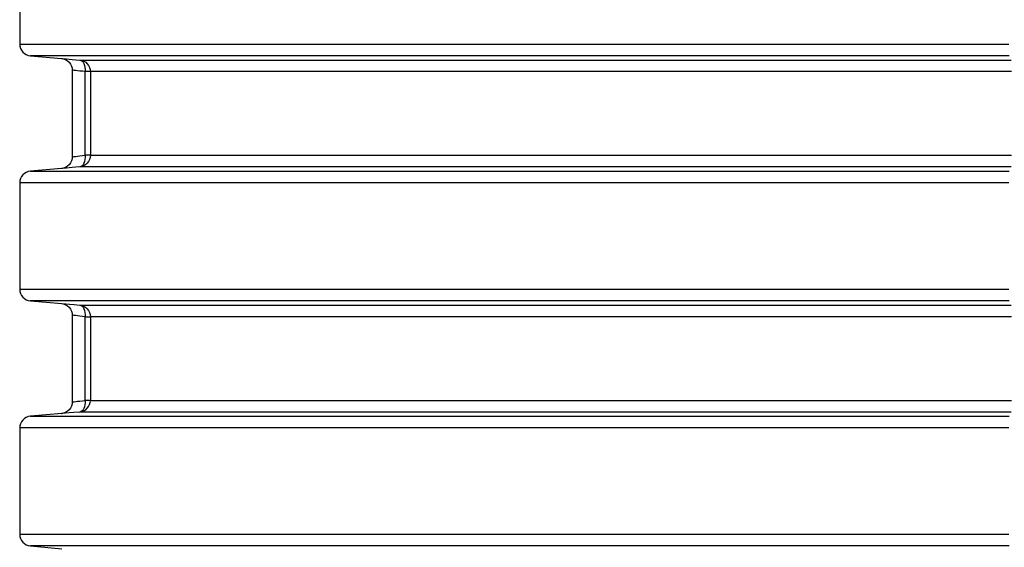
# Model space of a CAD drawing. Header units: millimetres. Extents: x 196 to 2027204, y -221452 to 153872.
# Tile 325 of 381: x 1216088 to 1216931, y -196380 to -195928. Entities that reach past the tile are written whole.
import ezdxf

# ---------------------------------------------------------------- set-up
doc = ezdxf.new("R2010")
doc.units = ezdxf.units.MM
doc.layers.add('00_Основной', color=163, linetype='Continuous', lineweight=40)

msp = doc.modelspace()

# ---------------------------------------------------------------- linework, layer by layer
at = {"layer": '00_Основной', "color": 252, "lineweight": 25, "ltscale": 10}
for p, q in [((1216087.71, -195857.67, 0.2), (1216087.71, -195948.84, 0.2)), ((1216096.84, -195958.8, 0.2), (1216123.58, -195961.14, 0.2)), ((1216123.58, -196055.36, 0.2), (1216096.84, -196057.71, 0.2)), ((1216087.71, -196067.67, 0.2), (1216087.71, -196158.84, 0.2)), ((1216096.84, -196168.8, 0.2), (1216123.72, -196171.16, 0.2)), ((1216123.72, -196265.35, 0.2), (1216096.84, -196267.71, 0.2)), ((1216087.71, -196277.67, 0.2), (1216087.71, -196368.84, 0.2)), ((1216096.84, -196378.8, 0.2), (1216123.72, -196381.16, 0.2))]:
    msp.add_line(p, q, dxfattribs=at)
at = {"layer": '00_Основной', "color": 252, "lineweight": 25, "ltscale": 10, "elevation": 0.2}
for points in [[(1216087.71, -195948.84), (1216087.88, -195950.69), (1216088.39, -195952.46), (1216089.22, -195954.13), (1216090.33, -195955.6), (1216091.7, -195956.84), (1216093.28, -195957.81), (1216095.02, -195958.48), (1216096.84, -195958.8)], [(1216087.71, -195948.84), (1216087.86, -195948.84), (1216088.61, -195948.84), (1216089.95, -195948.84), (1216091.89, -195948.84), (1216094.43, -195948.84), (1216097.56, -195948.84), (1216101.3, -195948.84), (1216105.62, -195948.84), (1216110.53, -195948.84), (1216116.03, -195948.84), (1216122.11, -195948.84), (1216128.76, -195948.84), (1216136, -195948.84), (1216143.8, -195948.84), (1216152.16, -195948.84), (1216161.07, -195948.84), (1216170.56, -195948.84), (1216180.56, -195948.84), (1216191.12, -195948.84), (1216202.21, -195948.84), (1216213.81, -195948.84), (1216225.93, -195948.84), (1216238.56, -195948.84), (1216251.68, -195948.84), (1216265.29, -195948.84), (1216279.38, -195948.84), (1216293.94, -195948.84), (1216308.96, -195948.84), (1216324.42, -195948.84), (1216340.33, -195948.84), (1216356.67, -195948.84), (1216373.42, -195948.84), (1216390.56, -195948.84), (1216408.1, -195948.84), (1216426.04, -195948.84), (1216444.33, -195948.84), (1216462.96, -195948.84), (1216481.96, -195948.84), (1216501.28, -195948.84), (1216520.92, -195948.84), (1216540.85, -195948.84), (1216561.08, -195948.84), (1216581.57, -195948.84), (1216602.33, -195948.84), (1216623.34, -195948.84), (1216644.58, -195948.84), (1216666.03, -195948.84), (1216687.68, -195948.84), (1216709.52, -195948.84), (1216731.53, -195948.84), (1216753.7, -195948.84), (1216776.02, -195948.84), (1216798.45, -195948.84), (1216820.99, -195948.84), (1216843.64, -195948.84), (1216866.36, -195948.84), (1216889.14, -195948.84), (1216911.97, -195948.84), (1216934.83, -195948.84)], [(1216935.07, -195958.8), (1216912.45, -195958.8), (1216889.86, -195958.8), (1216867.32, -195958.8), (1216844.83, -195958.8), (1216822.43, -195958.8), (1216800.12, -195958.8), (1216777.91, -195958.8), (1216755.84, -195958.8), (1216733.9, -195958.8), (1216712.13, -195958.8), (1216690.51, -195958.8), (1216669.09, -195958.8), (1216647.85, -195958.8), (1216626.84, -195958.8), (1216606.05, -195958.8), (1216585.52, -195958.8), (1216565.23, -195958.8), (1216545.22, -195958.8), (1216525.49, -195958.8), (1216506.06, -195958.8), (1216486.96, -195958.8), (1216468.16, -195958.8), (1216449.7, -195958.8), (1216431.61, -195958.8), (1216413.87, -195958.8), (1216396.5, -195958.8), (1216379.54, -195958.8), (1216362.96, -195958.8), (1216346.81, -195958.8), (1216331.07, -195958.8), (1216315.76, -195958.8), (1216300.9, -195958.8), (1216286.49, -195958.8), (1216272.55, -195958.8), (1216259.08, -195958.8), (1216246.09, -195958.8), (1216233.6, -195958.8), (1216221.61, -195958.8), (1216210.13, -195958.8), (1216199.16, -195958.8), (1216188.72, -195958.8), (1216178.81, -195958.8), (1216169.43, -195958.8), (1216160.61, -195958.8), (1216152.34, -195958.8), (1216144.62, -195958.8), (1216137.47, -195958.8), (1216130.88, -195958.8), (1216124.85, -195958.8), (1216119.42, -195958.8), (1216114.55, -195958.8), (1216110.27, -195958.8), (1216106.59, -195958.8), (1216103.48, -195958.8), (1216100.97, -195958.8), (1216099.06, -195958.8), (1216097.73, -195958.8), (1216096.99, -195958.8), (1216096.84, -195958.8)], [(1216123.58, -195961.14), (1216125.3, -195961.46), (1216127.01, -195962.08), (1216128.64, -195963.06), (1216130.09, -195964.35), (1216131.24, -195965.9), (1216132.08, -195967.61), (1216132.55, -195969.37), (1216132.71, -195971.11)], [(1216123.58, -195961.14), (1216123.58, -195961.14), (1216123.85, -195961.17), (1216124.64, -195961.23), (1216125.92, -195961.34), (1216127.7, -195961.5), (1216129.95, -195961.68), (1216132.63, -195961.9), (1216135.69, -195962.17), (1216139.1, -195962.46)], [(1216139.1, -195962.46), (1216140.11, -195962.46), (1216141.66, -195962.46), (1216143.73, -195962.46), (1216146.34, -195962.46), (1216149.49, -195962.46), (1216153.17, -195962.46), (1216157.36, -195962.46), (1216162.09, -195962.46), (1216167.34, -195962.46), (1216173.1, -195962.46), (1216179.38, -195962.46), (1216186.16, -195962.46), (1216193.46, -195962.46), (1216201.25, -195962.46), (1216209.55, -195962.46), (1216218.32, -195962.46), (1216227.58, -195962.46), (1216237.32, -195962.46), (1216247.53, -195962.46), (1216258.2, -195962.46), (1216269.33, -195962.46), (1216280.92, -195962.46), (1216292.96, -195962.46), (1216305.42, -195962.46), (1216318.3, -195962.46), (1216331.62, -195962.46), (1216345.34, -195962.46), (1216359.45, -195962.46), (1216373.97, -195962.46), (1216388.85, -195962.46), (1216404.12, -195962.46), (1216419.76, -195962.46), (1216435.73, -195962.46), (1216452.06, -195962.46), (1216468.71, -195962.46), (1216485.69, -195962.46), (1216502.97, -195962.46), (1216520.55, -195962.46), (1216538.42, -195962.46), (1216556.57, -195962.46), (1216574.97, -195962.46), (1216593.62, -195962.46), (1216612.52, -195962.46), (1216631.64, -195962.46), (1216650.97, -195962.46), (1216670.5, -195962.46), (1216690.22, -195962.46), (1216710.12, -195962.46), (1216730.17, -195962.46), (1216750.38, -195962.46), (1216770.73, -195962.46), (1216791.19, -195962.46), (1216811.76, -195962.46), (1216832.44, -195962.46), (1216853.2, -195962.46), (1216874.01, -195962.46), (1216894.89, -195962.46), (1216915.8, -195962.46), (1216936.75, -195962.46)], [(1216139.1, -195962.46), (1216140.92, -195962.8), (1216142.65, -195963.46), (1216144.22, -195964.42), (1216145.59, -195965.66), (1216146.71, -195967.14), (1216147.54, -195968.79), (1216148.05, -195970.57), (1216148.22, -195972.42)], [(1216139.1, -195962.46), (1216140.12, -195962.74), (1216141.09, -195963.36), (1216141.94, -195964.3), (1216142.67, -195965.55), (1216143.22, -195967.04), (1216143.62, -195968.72), (1216143.8, -195970.54), (1216143.79, -195972.42)], [(1216132.71, -195971.11), (1216132.71, -196008.26), (1216132.71, -196045.4)], [(1216143.79, -195972.42), (1216141.36, -195972.14), (1216139.17, -195971.87), (1216137.27, -195971.64), (1216135.66, -195971.46), (1216134.39, -195971.3), (1216133.46, -195971.19), (1216132.91, -195971.14), (1216132.71, -195971.11), (1216132.71, -195971.11)], [(1216148.22, -195972.42), (1216148.11, -195972.42), (1216147.87, -195972.42), (1216147.47, -195972.42), (1216146.96, -195972.42), (1216146.33, -195972.42), (1216145.58, -195972.42), (1216144.73, -195972.42), (1216143.79, -195972.42)], [(1216143.79, -196044.09), (1216143.79, -196003.96), (1216143.79, -195972.42)], [(1216936.99, -195972.42), (1216916.27, -195972.42), (1216895.58, -195972.42), (1216874.94, -195972.42), (1216854.35, -195972.42), (1216833.83, -195972.42), (1216813.4, -195972.42), (1216793.05, -195972.42), (1216772.82, -195972.42), (1216752.7, -195972.42), (1216732.71, -195972.42), (1216712.87, -195972.42), (1216693.2, -195972.42), (1216673.7, -195972.42), (1216654.39, -195972.42), (1216635.26, -195972.42), (1216616.35, -195972.42), (1216597.67, -195972.42), (1216579.23, -195972.42), (1216561.02, -195972.42), (1216543.09, -195972.42), (1216525.42, -195972.42), (1216508.04, -195972.42), (1216490.95, -195972.42), (1216474.16, -195972.42), (1216457.69, -195972.42), (1216441.56, -195972.42), (1216425.76, -195972.42), (1216410.29, -195972.42), (1216395.2, -195972.42), (1216380.47, -195972.42), (1216366.12, -195972.42), (1216352.15, -195972.42), (1216338.59, -195972.42), (1216325.43, -195972.42), (1216312.68, -195972.42), (1216300.37, -195972.42), (1216288.47, -195972.42), (1216277.01, -195972.42), (1216266.01, -195972.42), (1216255.45, -195972.42), (1216245.34, -195972.42), (1216235.71, -195972.42), (1216226.55, -195972.42), (1216217.87, -195972.42), (1216209.68, -195972.42), (1216201.98, -195972.42), (1216194.77, -195972.42), (1216188.05, -195972.42), (1216181.84, -195972.42), (1216176.15, -195972.42), (1216170.97, -195972.42), (1216166.28, -195972.42), (1216162.13, -195972.42), (1216158.51, -195972.42), (1216155.39, -195972.42), (1216152.81, -195972.42), (1216150.75, -195972.42), (1216149.22, -195972.42), (1216148.22, -195972.42)], [(1216148.22, -195972.42), (1216148.22, -196012.55), (1216148.22, -196044.09)], [(1216132.71, -196045.4), (1216132.89, -196045.39), (1216133.46, -196045.32), (1216134.38, -196045.2), (1216135.65, -196045.06), (1216137.27, -196044.86), (1216139.17, -196044.64), (1216141.36, -196044.38), (1216143.79, -196044.09)], [(1216148.22, -196044.09), (1216148.05, -196045.94), (1216147.54, -196047.72), (1216146.71, -196049.38), (1216145.59, -196050.85), (1216144.22, -196052.09), (1216142.65, -196053.06), (1216140.92, -196053.73), (1216139.1, -196054.05)], [(1216143.79, -196044.09), (1216143.8, -196045.98), (1216143.62, -196047.79), (1216143.22, -196049.48), (1216142.67, -196050.96), (1216141.94, -196052.2), (1216141.09, -196053.16), (1216140.12, -196053.78), (1216139.1, -196054.05)], [(1216148.22, -196044.09), (1216148.11, -196044.09), (1216147.87, -196044.09), (1216147.47, -196044.09), (1216146.96, -196044.09), (1216146.33, -196044.09), (1216145.58, -196044.09), (1216144.73, -196044.09), (1216143.79, -196044.09)], [(1216148.22, -196044.09), (1216149.22, -196044.09), (1216150.75, -196044.09), (1216152.81, -196044.09), (1216155.39, -196044.09), (1216158.51, -196044.09), (1216162.13, -196044.09), (1216166.29, -196044.09), (1216170.97, -196044.09), (1216176.15, -196044.09), (1216181.84, -196044.09), (1216188.05, -196044.09), (1216194.77, -196044.09), (1216201.98, -196044.09), (1216209.68, -196044.09), (1216217.87, -196044.09), (1216226.55, -196044.09), (1216235.71, -196044.09), (1216245.34, -196044.09), (1216255.45, -196044.09), (1216266.01, -196044.09), (1216277.01, -196044.09), (1216288.47, -196044.09), (1216300.37, -196044.09), (1216312.68, -196044.09), (1216325.43, -196044.09), (1216338.59, -196044.09), (1216352.15, -196044.09), (1216366.12, -196044.09), (1216380.47, -196044.09), (1216395.2, -196044.09), (1216410.29, -196044.09), (1216425.76, -196044.09), (1216441.56, -196044.09), (1216457.69, -196044.09), (1216474.16, -196044.09), (1216490.95, -196044.09), (1216508.04, -196044.09), (1216525.42, -196044.09), (1216543.09, -196044.09), (1216561.02, -196044.09), (1216579.23, -196044.09), (1216597.67, -196044.09), (1216616.35, -196044.09), (1216635.26, -196044.09), (1216654.39, -196044.09), (1216673.7, -196044.09), (1216693.2, -196044.09), (1216712.87, -196044.09), (1216732.71, -196044.09), (1216752.7, -196044.09), (1216772.82, -196044.09), (1216793.05, -196044.09), (1216813.4, -196044.09), (1216833.83, -196044.09), (1216854.35, -196044.09), (1216874.94, -196044.09), (1216895.58, -196044.09), (1216916.27, -196044.09), (1216936.99, -196044.09)], [(1216132.71, -196045.4), (1216132.55, -196047.14), (1216132.08, -196048.9), (1216131.24, -196050.61), (1216130.09, -196052.16), (1216128.64, -196053.46), (1216127.01, -196054.43), (1216125.3, -196055.07), (1216123.58, -196055.36)], [(1216096.84, -196057.71), (1216095.02, -196058.04), (1216093.28, -196058.69), (1216091.7, -196059.67), (1216090.33, -196060.91), (1216089.22, -196062.39), (1216088.39, -196064.04), (1216087.88, -196065.82), (1216087.71, -196067.67)], [(1216096.84, -196057.71), (1216097.14, -196057.71), (1216098.01, -196057.71), (1216099.49, -196057.71), (1216101.55, -196057.71), (1216104.21, -196057.71), (1216107.44, -196057.71), (1216111.25, -196057.71), (1216115.65, -196057.71), (1216120.63, -196057.71), (1216126.18, -196057.71), (1216132.29, -196057.71), (1216138.98, -196057.71), (1216146.21, -196057.71), (1216154.02, -196057.71), (1216162.37, -196057.71), (1216171.26, -196057.71), (1216180.7, -196057.71), (1216190.67, -196057.71), (1216201.16, -196057.71), (1216212.17, -196057.71), (1216223.7, -196057.71), (1216235.72, -196057.71), (1216248.24, -196057.71), (1216261.25, -196057.71), (1216274.74, -196057.71), (1216288.68, -196057.71), (1216303.1, -196057.71), (1216317.96, -196057.71), (1216333.26, -196057.71), (1216348.98, -196057.71), (1216365.12, -196057.71), (1216381.67, -196057.71), (1216398.62, -196057.71), (1216415.95, -196057.71), (1216433.65, -196057.71), (1216451.71, -196057.71), (1216470.11, -196057.71), (1216488.84, -196057.71), (1216507.91, -196057.71), (1216527.27, -196057.71), (1216546.94, -196057.71), (1216566.88, -196057.71), (1216587.09, -196057.71), (1216607.56, -196057.71), (1216628.27, -196057.71), (1216649.2, -196057.71), (1216670.34, -196057.71), (1216691.68, -196057.71), (1216713.21, -196057.71), (1216734.9, -196057.71), (1216756.75, -196057.71), (1216778.73, -196057.71), (1216800.83, -196057.71), (1216823.04, -196057.71), (1216845.35, -196057.71), (1216867.73, -196057.71), (1216890.16, -196057.71), (1216912.66, -196057.71), (1216935.18, -196057.71)], [(1216139.1, -196054.05), (1216135.69, -196054.35), (1216132.61, -196054.6), (1216129.95, -196054.83), (1216127.7, -196055.02), (1216125.92, -196055.17), (1216124.63, -196055.28), (1216123.85, -196055.35), (1216123.58, -196055.36)], [(1216936.75, -196054.05), (1216915.8, -196054.05), (1216894.89, -196054.05), (1216874.01, -196054.05), (1216853.2, -196054.05), (1216832.44, -196054.05), (1216811.76, -196054.05), (1216791.19, -196054.05), (1216770.73, -196054.05), (1216750.38, -196054.05), (1216730.17, -196054.05), (1216710.12, -196054.05), (1216690.22, -196054.05), (1216670.5, -196054.05), (1216650.97, -196054.05), (1216631.64, -196054.05), (1216612.52, -196054.05), (1216593.62, -196054.05), (1216574.97, -196054.05), (1216556.57, -196054.05), (1216538.42, -196054.05), (1216520.55, -196054.05), (1216502.97, -196054.05), (1216485.69, -196054.05), (1216468.71, -196054.05), (1216452.06, -196054.05), (1216435.73, -196054.05), (1216419.76, -196054.05), (1216404.12, -196054.05), (1216388.85, -196054.05), (1216373.97, -196054.05), (1216359.45, -196054.05), (1216345.34, -196054.05), (1216331.62, -196054.05), (1216318.3, -196054.05), (1216305.42, -196054.05), (1216292.96, -196054.05), (1216280.92, -196054.05), (1216269.33, -196054.05), (1216258.2, -196054.05), (1216247.53, -196054.05), (1216237.32, -196054.05), (1216227.58, -196054.05), (1216218.32, -196054.05), (1216209.55, -196054.05), (1216201.25, -196054.05), (1216193.46, -196054.05), (1216186.16, -196054.05), (1216179.38, -196054.05), (1216173.1, -196054.05), (1216167.34, -196054.05), (1216162.09, -196054.05), (1216157.36, -196054.05), (1216153.17, -196054.05), (1216149.49, -196054.05), (1216146.34, -196054.05), (1216143.73, -196054.05), (1216141.66, -196054.05), (1216140.11, -196054.05), (1216139.1, -196054.05)], [(1216934.94, -196067.67), (1216912.18, -196067.67), (1216889.45, -196067.67), (1216866.77, -196067.67), (1216844.15, -196067.67), (1216821.61, -196067.67), (1216799.17, -196067.67), (1216776.83, -196067.67), (1216754.61, -196067.67), (1216732.53, -196067.67), (1216710.62, -196067.67), (1216688.87, -196067.67), (1216667.3, -196067.67), (1216645.93, -196067.67), (1216624.78, -196067.67), (1216603.85, -196067.67), (1216583.17, -196067.67), (1216562.73, -196067.67), (1216542.58, -196067.67), (1216522.71, -196067.67), (1216503.14, -196067.67), (1216483.88, -196067.67), (1216464.94, -196067.67), (1216446.33, -196067.67), (1216428.09, -196067.67), (1216410.21, -196067.67), (1216392.69, -196067.67), (1216375.56, -196067.67), (1216358.84, -196067.67), (1216342.53, -196067.67), (1216326.64, -196067.67), (1216311.17, -196067.67), (1216296.16, -196067.67), (1216281.6, -196067.67), (1216267.5, -196067.67), (1216253.87, -196067.67), (1216240.72, -196067.67), (1216228.07, -196067.67), (1216215.91, -196067.67), (1216204.27, -196067.67), (1216193.13, -196067.67), (1216182.54, -196067.67), (1216172.46, -196067.67), (1216162.92, -196067.67), (1216153.93, -196067.67), (1216145.49, -196067.67), (1216137.61, -196067.67), (1216130.3, -196067.67), (1216123.54, -196067.67), (1216117.36, -196067.67), (1216111.74, -196067.67), (1216106.72, -196067.67), (1216102.27, -196067.67), (1216098.42, -196067.67), (1216095.14, -196067.67), (1216092.48, -196067.67), (1216090.39, -196067.67), (1216088.9, -196067.67), (1216088, -196067.67), (1216087.71, -196067.67)], [(1216087.71, -196158.84), (1216087.88, -196160.69), (1216088.39, -196162.47), (1216089.22, -196164.12), (1216090.33, -196165.6), (1216091.7, -196166.84), (1216093.28, -196167.82), (1216095.02, -196168.48), (1216096.84, -196168.8)], [(1216087.71, -196158.84), (1216088, -196158.84), (1216088.9, -196158.84), (1216090.39, -196158.84), (1216092.48, -196158.84), (1216095.14, -196158.84), (1216098.42, -196158.84), (1216102.27, -196158.84), (1216106.72, -196158.84), (1216111.74, -196158.84), (1216117.36, -196158.84), (1216123.54, -196158.84), (1216130.3, -196158.84), (1216137.61, -196158.84), (1216145.49, -196158.84), (1216153.93, -196158.84), (1216162.92, -196158.84), (1216172.46, -196158.84), (1216182.54, -196158.84), (1216193.13, -196158.84), (1216204.27, -196158.84), (1216215.91, -196158.84), (1216228.07, -196158.84), (1216240.72, -196158.84), (1216253.87, -196158.84), (1216267.5, -196158.84), (1216281.6, -196158.84), (1216296.16, -196158.84), (1216311.17, -196158.84), (1216326.64, -196158.84), (1216342.53, -196158.84), (1216358.84, -196158.84), (1216375.56, -196158.84), (1216392.69, -196158.84), (1216410.21, -196158.84), (1216428.09, -196158.84), (1216446.33, -196158.84), (1216464.94, -196158.84), (1216483.88, -196158.84), (1216503.14, -196158.84), (1216522.71, -196158.84), (1216542.58, -196158.84), (1216562.73, -196158.84), (1216583.17, -196158.84), (1216603.85, -196158.84), (1216624.78, -196158.84), (1216645.93, -196158.84), (1216667.3, -196158.84), (1216688.87, -196158.84), (1216710.62, -196158.84), (1216732.53, -196158.84), (1216754.61, -196158.84), (1216776.83, -196158.84), (1216799.17, -196158.84), (1216821.61, -196158.84), (1216844.15, -196158.84), (1216866.77, -196158.84), (1216889.45, -196158.84), (1216912.18, -196158.84), (1216934.94, -196158.84)], [(1216935.18, -196168.8), (1216912.66, -196168.8), (1216890.16, -196168.8), (1216867.73, -196168.8), (1216845.35, -196168.8), (1216823.04, -196168.8), (1216800.83, -196168.8), (1216778.73, -196168.8), (1216756.75, -196168.8), (1216734.9, -196168.8), (1216713.21, -196168.8), (1216691.68, -196168.8), (1216670.34, -196168.8), (1216649.2, -196168.8), (1216628.27, -196168.8), (1216607.56, -196168.8), (1216587.09, -196168.8), (1216566.88, -196168.8), (1216546.94, -196168.8), (1216527.27, -196168.8), (1216507.91, -196168.8), (1216488.84, -196168.8), (1216470.11, -196168.8), (1216451.71, -196168.8), (1216433.65, -196168.8), (1216415.95, -196168.8), (1216398.62, -196168.8), (1216381.67, -196168.8), (1216365.12, -196168.8), (1216348.98, -196168.8), (1216333.26, -196168.8), (1216317.96, -196168.8), (1216303.1, -196168.8), (1216288.68, -196168.8), (1216274.74, -196168.8), (1216261.25, -196168.8), (1216248.24, -196168.8), (1216235.72, -196168.8), (1216223.7, -196168.8), (1216212.17, -196168.8), (1216201.16, -196168.8), (1216190.67, -196168.8), (1216180.7, -196168.8), (1216171.26, -196168.8), (1216162.37, -196168.8), (1216154.02, -196168.8), (1216146.21, -196168.8), (1216138.98, -196168.8), (1216132.29, -196168.8), (1216126.18, -196168.8), (1216120.63, -196168.8), (1216115.65, -196168.8), (1216111.25, -196168.8), (1216107.44, -196168.8), (1216104.21, -196168.8), (1216101.55, -196168.8), (1216099.49, -196168.8), (1216098.01, -196168.8), (1216097.14, -196168.8), (1216096.84, -196168.8)], [(1216123.58, -196171.14), (1216125.29, -196171.44), (1216127.01, -196172.08), (1216128.64, -196173.06), (1216130.09, -196174.35), (1216131.24, -196175.9), (1216132.08, -196177.61), (1216132.55, -196179.37), (1216132.71, -196181.11)], [(1216123.72, -196171.16), (1216123.82, -196171.17), (1216125.05, -196171.27), (1216127.26, -196171.46), (1216130.41, -196171.72), (1216134.38, -196172.06), (1216139.1, -196172.46)], [(1216139.1, -196172.46), (1216140.11, -196172.46), (1216141.66, -196172.46), (1216143.73, -196172.46), (1216146.34, -196172.46), (1216149.49, -196172.46), (1216153.17, -196172.46), (1216157.36, -196172.46), (1216162.09, -196172.46), (1216167.34, -196172.46), (1216173.1, -196172.46), (1216179.38, -196172.46), (1216186.16, -196172.46), (1216193.46, -196172.46), (1216201.25, -196172.46), (1216209.55, -196172.46), (1216218.32, -196172.46), (1216227.58, -196172.46), (1216237.32, -196172.46), (1216247.53, -196172.46), (1216258.2, -196172.46), (1216269.33, -196172.46), (1216280.92, -196172.46), (1216292.96, -196172.46), (1216305.42, -196172.46), (1216318.3, -196172.46), (1216331.62, -196172.46), (1216345.34, -196172.46), (1216359.45, -196172.46), (1216373.97, -196172.46), (1216388.85, -196172.46), (1216404.12, -196172.46), (1216419.76, -196172.46), (1216435.73, -196172.46), (1216452.06, -196172.46), (1216468.71, -196172.46), (1216485.69, -196172.46), (1216502.97, -196172.46), (1216520.55, -196172.46), (1216538.42, -196172.46), (1216556.57, -196172.46), (1216574.97, -196172.46), (1216593.62, -196172.46), (1216612.52, -196172.46), (1216631.64, -196172.46), (1216650.97, -196172.46), (1216670.5, -196172.46), (1216690.22, -196172.46), (1216710.12, -196172.46), (1216730.17, -196172.46), (1216750.38, -196172.46), (1216770.73, -196172.46), (1216791.19, -196172.46), (1216811.76, -196172.46), (1216832.44, -196172.46), (1216853.2, -196172.46), (1216874.01, -196172.46), (1216894.89, -196172.46), (1216915.8, -196172.46), (1216936.75, -196172.46)], [(1216139.1, -196172.46), (1216140.92, -196172.8), (1216142.65, -196173.44), (1216144.22, -196174.42), (1216145.59, -196175.66), (1216146.71, -196177.14), (1216147.54, -196178.79), (1216148.05, -196180.57), (1216148.22, -196182.42)], [(1216139.1, -196172.46), (1216140.12, -196172.74), (1216141.09, -196173.36), (1216141.94, -196174.31), (1216142.67, -196175.55), (1216143.22, -196177.04), (1216143.62, -196178.72), (1216143.8, -196180.54), (1216143.79, -196182.42)], [(1216132.71, -196181.11), (1216132.71, -196218.26), (1216132.71, -196255.4)], [(1216143.79, -196182.42), (1216141.36, -196182.12), (1216139.17, -196181.87), (1216137.27, -196181.64), (1216135.66, -196181.46), (1216134.38, -196181.3), (1216133.46, -196181.19), (1216132.89, -196181.14), (1216132.71, -196181.11), (1216132.71, -196181.11)], [(1216143.79, -196182.42), (1216144.73, -196182.42), (1216145.58, -196182.42), (1216146.33, -196182.42), (1216146.96, -196182.42), (1216147.47, -196182.42), (1216147.87, -196182.42), (1216148.11, -196182.42), (1216148.22, -196182.42)], [(1216143.79, -196254.09), (1216143.79, -196213.96), (1216143.79, -196182.42)], [(1216936.99, -196182.42), (1216916.27, -196182.42), (1216895.58, -196182.42), (1216874.94, -196182.42), (1216854.35, -196182.42), (1216833.83, -196182.42), (1216813.4, -196182.42), (1216793.05, -196182.42), (1216772.82, -196182.42), (1216752.7, -196182.42), (1216732.71, -196182.42), (1216712.87, -196182.42), (1216693.2, -196182.42), (1216673.7, -196182.42), (1216654.39, -196182.42), (1216635.26, -196182.42), (1216616.35, -196182.42), (1216597.67, -196182.42), (1216579.23, -196182.42), (1216561.02, -196182.42), (1216543.09, -196182.42), (1216525.42, -196182.42), (1216508.04, -196182.42), (1216490.95, -196182.42), (1216474.16, -196182.42), (1216457.69, -196182.42), (1216441.56, -196182.42), (1216425.76, -196182.42), (1216410.29, -196182.42), (1216395.2, -196182.42), (1216380.47, -196182.42), (1216366.12, -196182.42), (1216352.15, -196182.42), (1216338.59, -196182.42), (1216325.43, -196182.42), (1216312.68, -196182.42), (1216300.37, -196182.42), (1216288.47, -196182.42), (1216277.01, -196182.42), (1216266.01, -196182.42), (1216255.45, -196182.42), (1216245.34, -196182.42), (1216235.71, -196182.42), (1216226.55, -196182.42), (1216217.87, -196182.42), (1216209.68, -196182.42), (1216201.98, -196182.42), (1216194.77, -196182.42), (1216188.05, -196182.42), (1216181.84, -196182.42), (1216176.15, -196182.42), (1216170.97, -196182.42), (1216166.29, -196182.42), (1216162.13, -196182.42), (1216158.51, -196182.42), (1216155.39, -196182.42), (1216152.81, -196182.42), (1216150.75, -196182.42), (1216149.22, -196182.42), (1216148.22, -196182.42)], [(1216148.22, -196182.42), (1216148.22, -196222.55), (1216148.22, -196254.09)], [(1216132.71, -196255.4), (1216132.89, -196255.39), (1216133.46, -196255.32), (1216134.38, -196255.2), (1216135.66, -196255.06), (1216137.27, -196254.87), (1216139.17, -196254.64), (1216141.36, -196254.39), (1216143.79, -196254.09)], [(1216139.1, -196264.05), (1216140.92, -196263.73), (1216142.65, -196263.06), (1216144.22, -196262.09), (1216145.59, -196260.85), (1216146.71, -196259.37), (1216147.54, -196257.72), (1216148.05, -196255.94), (1216148.22, -196254.09)], [(1216143.79, -196254.09), (1216143.8, -196255.98), (1216143.62, -196257.79), (1216143.22, -196259.48), (1216142.67, -196260.96), (1216141.94, -196262.2), (1216141.09, -196263.15), (1216140.12, -196263.78), (1216139.1, -196264.05)], [(1216148.22, -196254.09), (1216148.11, -196254.09), (1216147.87, -196254.09), (1216147.47, -196254.09), (1216146.96, -196254.09), (1216146.33, -196254.09), (1216145.58, -196254.09), (1216144.73, -196254.09), (1216143.79, -196254.09)], [(1216148.22, -196254.09), (1216149.22, -196254.09), (1216150.75, -196254.09), (1216152.81, -196254.09), (1216155.39, -196254.09), (1216158.51, -196254.09), (1216162.13, -196254.09), (1216166.29, -196254.09), (1216170.97, -196254.09), (1216176.15, -196254.09), (1216181.84, -196254.09), (1216188.05, -196254.09), (1216194.77, -196254.09), (1216201.98, -196254.09), (1216209.68, -196254.09), (1216217.87, -196254.09), (1216226.55, -196254.09), (1216235.71, -196254.09), (1216245.34, -196254.09), (1216255.45, -196254.09), (1216266.01, -196254.09), (1216277.01, -196254.09), (1216288.47, -196254.09), (1216300.37, -196254.09), (1216312.68, -196254.09), (1216325.43, -196254.09), (1216338.59, -196254.09), (1216352.15, -196254.09), (1216366.12, -196254.09), (1216380.47, -196254.09), (1216395.2, -196254.09), (1216410.29, -196254.09), (1216425.76, -196254.09), (1216441.56, -196254.09), (1216457.69, -196254.09), (1216474.16, -196254.09), (1216490.95, -196254.09), (1216508.04, -196254.09), (1216525.42, -196254.09), (1216543.09, -196254.09), (1216561.02, -196254.09), (1216579.23, -196254.09), (1216597.67, -196254.09), (1216616.35, -196254.09), (1216635.26, -196254.09), (1216654.39, -196254.09), (1216673.7, -196254.09), (1216693.2, -196254.09), (1216712.87, -196254.09), (1216732.71, -196254.09), (1216752.7, -196254.09), (1216772.82, -196254.09), (1216793.05, -196254.09), (1216813.4, -196254.09), (1216833.83, -196254.09), (1216854.35, -196254.09), (1216874.94, -196254.09), (1216895.58, -196254.09), (1216916.27, -196254.09), (1216936.99, -196254.09)], [(1216132.71, -196255.4), (1216132.55, -196257.14), (1216132.08, -196258.9), (1216131.24, -196260.61), (1216130.09, -196262.16), (1216128.64, -196263.46), (1216127.01, -196264.43), (1216125.29, -196265.07), (1216123.58, -196265.36)], [(1216096.84, -196267.71), (1216095.02, -196268.03), (1216093.28, -196268.7), (1216091.7, -196269.67), (1216090.33, -196270.91), (1216089.22, -196272.39), (1216088.39, -196274.04), (1216087.88, -196275.82), (1216087.71, -196277.67)], [(1216096.84, -196267.71), (1216097.14, -196267.71), (1216098.01, -196267.71), (1216099.49, -196267.71), (1216101.55, -196267.71), (1216104.21, -196267.71), (1216107.44, -196267.71), (1216111.25, -196267.71), (1216115.65, -196267.71), (1216120.63, -196267.71), (1216126.18, -196267.71), (1216132.29, -196267.71), (1216138.98, -196267.71), (1216146.21, -196267.71), (1216154.02, -196267.71), (1216162.37, -196267.71), (1216171.26, -196267.71), (1216180.7, -196267.71), (1216190.67, -196267.71), (1216201.16, -196267.71), (1216212.17, -196267.71), (1216223.7, -196267.71), (1216235.72, -196267.71), (1216248.24, -196267.71), (1216261.25, -196267.71), (1216274.74, -196267.71), (1216288.68, -196267.71), (1216303.1, -196267.71), (1216317.96, -196267.71), (1216333.26, -196267.71), (1216348.98, -196267.71), (1216365.12, -196267.71), (1216381.67, -196267.71), (1216398.62, -196267.71), (1216415.95, -196267.71), (1216433.65, -196267.71), (1216451.71, -196267.71), (1216470.11, -196267.71), (1216488.84, -196267.71), (1216507.91, -196267.71), (1216527.27, -196267.71), (1216546.94, -196267.71), (1216566.88, -196267.71), (1216587.09, -196267.71), (1216607.56, -196267.71), (1216628.27, -196267.71), (1216649.2, -196267.71), (1216670.34, -196267.71), (1216691.68, -196267.71), (1216713.21, -196267.71), (1216734.9, -196267.71), (1216756.75, -196267.71), (1216778.73, -196267.71), (1216800.83, -196267.71), (1216823.04, -196267.71), (1216845.35, -196267.71), (1216867.73, -196267.71), (1216890.16, -196267.71), (1216912.66, -196267.71), (1216935.18, -196267.71)], [(1216139.1, -196264.05), (1216134.11, -196264.48), (1216129.97, -196264.83), (1216126.78, -196265.1), (1216124.65, -196265.28), (1216123.65, -196265.36), (1216123.72, -196265.35)], [(1216936.75, -196264.05), (1216915.8, -196264.05), (1216894.89, -196264.05), (1216874.01, -196264.05), (1216853.2, -196264.05), (1216832.44, -196264.05), (1216811.76, -196264.05), (1216791.19, -196264.05), (1216770.73, -196264.05), (1216750.38, -196264.05), (1216730.17, -196264.05), (1216710.12, -196264.05), (1216690.22, -196264.05), (1216670.5, -196264.05), (1216650.97, -196264.05), (1216631.64, -196264.05), (1216612.52, -196264.05), (1216593.62, -196264.05), (1216574.97, -196264.05), (1216556.57, -196264.05), (1216538.42, -196264.05), (1216520.55, -196264.05), (1216502.97, -196264.05), (1216485.69, -196264.05), (1216468.71, -196264.05), (1216452.06, -196264.05), (1216435.73, -196264.05), (1216419.76, -196264.05), (1216404.12, -196264.05), (1216388.85, -196264.05), (1216373.97, -196264.05), (1216359.45, -196264.05), (1216345.34, -196264.05), (1216331.62, -196264.05), (1216318.3, -196264.05), (1216305.42, -196264.05), (1216292.96, -196264.05), (1216280.92, -196264.05), (1216269.33, -196264.05), (1216258.2, -196264.05), (1216247.53, -196264.05), (1216237.32, -196264.05), (1216227.58, -196264.05), (1216218.32, -196264.05), (1216209.55, -196264.05), (1216201.25, -196264.05), (1216193.46, -196264.05), (1216186.16, -196264.05), (1216179.38, -196264.05), (1216173.1, -196264.05), (1216167.34, -196264.05), (1216162.09, -196264.05), (1216157.36, -196264.05), (1216153.17, -196264.05), (1216149.49, -196264.05), (1216146.34, -196264.05), (1216143.73, -196264.05), (1216141.66, -196264.05), (1216140.11, -196264.05), (1216139.1, -196264.05)], [(1216934.94, -196277.67), (1216912.18, -196277.67), (1216889.45, -196277.67), (1216866.77, -196277.67), (1216844.15, -196277.67), (1216821.61, -196277.67), (1216799.17, -196277.67), (1216776.83, -196277.67), (1216754.61, -196277.67), (1216732.53, -196277.67), (1216710.62, -196277.67), (1216688.87, -196277.67), (1216667.3, -196277.67), (1216645.93, -196277.67), (1216624.78, -196277.67), (1216603.85, -196277.67), (1216583.17, -196277.67), (1216562.73, -196277.67), (1216542.58, -196277.67), (1216522.71, -196277.67), (1216503.14, -196277.67), (1216483.88, -196277.67), (1216464.94, -196277.67), (1216446.33, -196277.67), (1216428.09, -196277.67), (1216410.21, -196277.67), (1216392.69, -196277.67), (1216375.56, -196277.67), (1216358.84, -196277.67), (1216342.53, -196277.67), (1216326.64, -196277.67), (1216311.17, -196277.67), (1216296.16, -196277.67), (1216281.6, -196277.67), (1216267.5, -196277.67), (1216253.87, -196277.67), (1216240.72, -196277.67), (1216228.07, -196277.67), (1216215.91, -196277.67), (1216204.27, -196277.67), (1216193.13, -196277.67), (1216182.54, -196277.67), (1216172.46, -196277.67), (1216162.92, -196277.67), (1216153.93, -196277.67), (1216145.49, -196277.67), (1216137.61, -196277.67), (1216130.3, -196277.67), (1216123.54, -196277.67), (1216117.36, -196277.67), (1216111.74, -196277.67), (1216106.72, -196277.67), (1216102.27, -196277.67), (1216098.42, -196277.67), (1216095.14, -196277.67), (1216092.48, -196277.67), (1216090.39, -196277.67), (1216088.9, -196277.67), (1216088, -196277.67), (1216087.71, -196277.67)], [(1216087.71, -196368.84), (1216087.88, -196370.69), (1216088.39, -196372.47), (1216089.22, -196374.12), (1216090.33, -196375.6), (1216091.7, -196376.84), (1216093.28, -196377.82), (1216095.02, -196378.48), (1216096.84, -196378.8)], [(1216087.71, -196368.84), (1216088, -196368.84), (1216088.9, -196368.84), (1216090.39, -196368.84), (1216092.48, -196368.84), (1216095.14, -196368.84), (1216098.42, -196368.84), (1216102.27, -196368.84), (1216106.72, -196368.84), (1216111.74, -196368.84), (1216117.36, -196368.84), (1216123.54, -196368.84), (1216130.3, -196368.84), (1216137.61, -196368.84), (1216145.49, -196368.84), (1216153.93, -196368.84), (1216162.92, -196368.84), (1216172.46, -196368.84), (1216182.54, -196368.84), (1216193.13, -196368.84), (1216204.27, -196368.84), (1216215.91, -196368.84), (1216228.07, -196368.84), (1216240.72, -196368.84), (1216253.87, -196368.84), (1216267.5, -196368.84), (1216281.6, -196368.84), (1216296.16, -196368.84), (1216311.17, -196368.84), (1216326.64, -196368.84), (1216342.53, -196368.84), (1216358.84, -196368.84), (1216375.56, -196368.84), (1216392.69, -196368.84), (1216410.21, -196368.84), (1216428.09, -196368.84), (1216446.33, -196368.84), (1216464.94, -196368.84), (1216483.88, -196368.84), (1216503.14, -196368.84), (1216522.71, -196368.84), (1216542.58, -196368.84), (1216562.73, -196368.84), (1216583.17, -196368.84), (1216603.85, -196368.84), (1216624.78, -196368.84), (1216645.93, -196368.84), (1216667.3, -196368.84), (1216688.87, -196368.84), (1216710.62, -196368.84), (1216732.53, -196368.84), (1216754.61, -196368.84), (1216776.83, -196368.84), (1216799.17, -196368.84), (1216821.61, -196368.84), (1216844.15, -196368.84), (1216866.77, -196368.84), (1216889.45, -196368.84), (1216912.18, -196368.84), (1216934.94, -196368.84)], [(1216935.18, -196378.8), (1216912.66, -196378.8), (1216890.16, -196378.8), (1216867.73, -196378.8), (1216845.35, -196378.8), (1216823.04, -196378.8), (1216800.83, -196378.8), (1216778.73, -196378.8), (1216756.75, -196378.8), (1216734.9, -196378.8), (1216713.21, -196378.8), (1216691.68, -196378.8), (1216670.34, -196378.8), (1216649.2, -196378.8), (1216628.27, -196378.8), (1216607.56, -196378.8), (1216587.09, -196378.8), (1216566.88, -196378.8), (1216546.94, -196378.8), (1216527.27, -196378.8), (1216507.91, -196378.8), (1216488.84, -196378.8), (1216470.11, -196378.8), (1216451.71, -196378.8), (1216433.65, -196378.8), (1216415.95, -196378.8), (1216398.62, -196378.8), (1216381.67, -196378.8), (1216365.12, -196378.8), (1216348.98, -196378.8), (1216333.26, -196378.8), (1216317.96, -196378.8), (1216303.1, -196378.8), (1216288.68, -196378.8), (1216274.74, -196378.8), (1216261.25, -196378.8), (1216248.24, -196378.8), (1216235.72, -196378.8), (1216223.7, -196378.8), (1216212.17, -196378.8), (1216201.16, -196378.8), (1216190.67, -196378.8), (1216180.7, -196378.8), (1216171.26, -196378.8), (1216162.37, -196378.8), (1216154.02, -196378.8), (1216146.21, -196378.8), (1216138.98, -196378.8), (1216132.29, -196378.8), (1216126.18, -196378.8), (1216120.63, -196378.8), (1216115.65, -196378.8), (1216111.25, -196378.8), (1216107.44, -196378.8), (1216104.21, -196378.8), (1216101.55, -196378.8), (1216099.49, -196378.8), (1216098.01, -196378.8), (1216097.14, -196378.8), (1216096.84, -196378.8)]]:
    msp.add_lwpolyline(points, dxfattribs=at)

doc.saveas('drawing.dxf')
